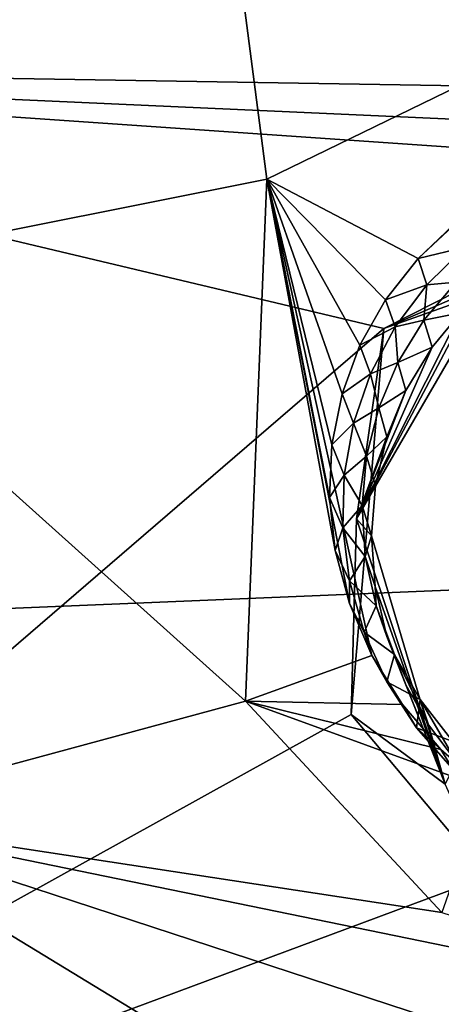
# Model space of a CAD drawing. Header units: millimetres. Extents: x -147 to 294, y -82 to 275.
# Tile 414 of 609: x 184.6 to 187.05, y 214.49 to 220.23. Entities that reach past the tile are written whole.
import ezdxf

# ---------------------------------------------------------------- set-up
doc = ezdxf.new("R2010")
doc.units = ezdxf.units.MM
doc.header["$LTSCALE"] = 67.506716
for name, color, linetype in [('1606', 7, 'CONTINUOUS'), ('1626', 7, 'CONTINUOUS'), ('2223', 7, 'CONTINUOUS'), ('2523', 7, 'CONTINUOUS'), ('2524', 7, 'CONTINUOUS'), ('2526', 7, 'CONTINUOUS'), ('2527', 7, 'CONTINUOUS'), ('2528', 7, 'CONTINUOUS'), ('557', 7, 'CONTINUOUS'), ('756', 7, 'CONTINUOUS'), ('841', 7, 'CONTINUOUS')]:
    doc.layers.add(name, color=color, linetype=linetype)

msp = doc.modelspace()

# ---------------------------------------------------------------- linework, layer by layer
at = {"layer": '1606', "linetype": 'CONTINUOUS'}
for points in [[(183.1661, 218.7246, -12.4562), (184.6825, 229.706, -10.0828), (186.0377, 219.2965, -11.8938), (183.1661, 218.7246, -12.4562)], [(184.6825, 229.706, -10.0828), (188.8277, 220.6561, -11.2249), (186.0377, 219.2965, -11.8938), (184.6825, 229.706, -10.0828)], [(185.9136, 216.2575, -12.5575), (183.1661, 218.7246, -12.4562), (186.0377, 219.2965, -11.8938), (185.9136, 216.2575, -12.5575)], [(183.4183, 215.5817, -13.091), (183.1661, 218.7246, -12.4562), (185.9136, 216.2575, -12.5575), (183.4183, 215.5817, -13.091)], [(187.0554, 215.0258, -12.6608), (183.4183, 215.5817, -13.091), (185.9136, 216.2575, -12.5575), (187.0554, 215.0258, -12.6608)], [(188.6016, 212.4236, -13.0319), (183.318, 212.72, -13.7473), (183.4183, 215.5817, -13.091), (188.6016, 212.4236, -13.0319)], [(193.857, 212.1589, -12.4482), (188.6016, 212.4236, -13.0319), (183.4183, 215.5817, -13.091), (193.857, 212.1589, -12.4482)], [(193.857, 212.1589, -12.4482), (183.4183, 215.5817, -13.091), (188.6894, 214.5002, -12.55), (193.857, 212.1589, -12.4482)], [(188.6894, 214.5002, -12.55), (183.4183, 215.5817, -13.091), (187.0554, 215.0258, -12.6608), (188.6894, 214.5002, -12.55)]]:
    msp.add_3dface(points, dxfattribs=at)
at = {"layer": '1626', "linetype": 'CONTINUOUS'}
msp.add_3dface([(184.6825, 229.706, -10.0828), (183.1661, 218.7246, -12.4562), (184.5152, 228.9895, -10.425), (184.6825, 229.706, -10.0828)], dxfattribs=at)
at = {"layer": '2223', "linetype": 'CONTINUOUS'}
for points in [[(181.2966, 226.9352, -8.747), (180.2989, 219.9516, -10.2986), (189.6346, 225.0918, -7.9032), (181.2966, 226.9352, -8.747)], [(189.6346, 225.0918, -7.9032), (180.2989, 219.9516, -10.2986), (197.2541, 224.1102, -7.2763), (189.6346, 225.0918, -7.9032)], [(197.2541, 224.1102, -7.2763), (180.2989, 219.9516, -10.2986), (196.2674, 223.4307, -7.4902), (197.2541, 224.1102, -7.2763)], [(196.2674, 223.4307, -7.4902), (180.2989, 219.9516, -10.2986), (195.8878, 221.1805, -7.9522), (196.2674, 223.4307, -7.4902)], [(195.8878, 221.1805, -7.9522), (180.2989, 219.9516, -10.2986), (197.7083, 219.6667, -8.0809), (195.8878, 221.1805, -7.9522)], [(180.2989, 219.9516, -10.2986), (179.7362, 212.4116, -12.0313), (186.718, 218.4275, -9.6033), (180.2989, 219.9516, -10.2986)], [(188.8813, 219.3606, -9.1143), (180.2989, 219.9516, -10.2986), (186.718, 218.4275, -9.6033), (188.8813, 219.3606, -9.1143)], [(180.2989, 219.9516, -10.2986), (188.8813, 219.3606, -9.1143), (206.4479, 218.7756, -7.6699), (180.2989, 219.9516, -10.2986)], [(197.7083, 219.6667, -8.0809), (180.2989, 219.9516, -10.2986), (206.4479, 218.7756, -7.6699), (197.7083, 219.6667, -8.0809)], [(186.718, 218.4275, -9.6033), (179.7362, 212.4116, -12.0313), (186.5283, 216.1787, -10.1074), (186.718, 218.4275, -9.6033)], [(186.5283, 216.1787, -10.1074), (179.7362, 212.4116, -12.0313), (187.3195, 215.2363, -10.1997), (186.5283, 216.1787, -10.1074)], [(179.7362, 212.4116, -12.0313), (188.5246, 214.7823, -10.1337), (187.3195, 215.2363, -10.1997), (179.7362, 212.4116, -12.0313)], [(179.7362, 212.4116, -12.0313), (197.0962, 213.7759, -9.3813), (188.5246, 214.7823, -10.1337), (179.7362, 212.4116, -12.0313)]]:
    msp.add_3dface(points, dxfattribs=at)
at = {"layer": '2523', "linetype": 'CONTINUOUS'}
for points in [[(188.8813, 219.3606, -9.1143), (186.718, 218.4275, -9.6033), (188.875, 219.1927, -9.2153), (188.8813, 219.3606, -9.1143)], [(188.875, 219.1927, -9.2153), (186.718, 218.4275, -9.6033), (187.3042, 218.7242, -9.5597), (188.875, 219.1927, -9.2153)], [(187.3042, 218.7242, -9.5597), (186.718, 218.4275, -9.6033), (186.5598, 217.3183, -9.9761), (187.3042, 218.7242, -9.5597)], [(187.3042, 218.7242, -9.5597), (186.5598, 217.3183, -9.9761), (187.3575, 218.6948, -9.8162), (187.3042, 218.7242, -9.5597)], [(187.3575, 218.6948, -9.8162), (186.5598, 217.3183, -9.9761), (187.1648, 218.5176, -9.8861), (187.3575, 218.6948, -9.8162)], [(187.1648, 218.5176, -9.8861), (186.5598, 217.3183, -9.9761), (186.9991, 218.3178, -9.9561), (187.1648, 218.5176, -9.8861)], [(186.718, 218.4275, -9.6033), (186.5283, 216.1787, -10.1074), (186.5598, 217.3183, -9.9761), (186.718, 218.4275, -9.6033)], [(186.9991, 218.3178, -9.9561), (186.5598, 217.3183, -9.9761), (186.8467, 218.0667, -10.0348), (186.9991, 218.3178, -9.9561)], [(186.8467, 218.0667, -10.0348), (186.5598, 217.3183, -9.9761), (186.7364, 217.7967, -10.1102), (186.8467, 218.0667, -10.0348)], [(186.7364, 217.7967, -10.1102), (186.5598, 217.3183, -9.9761), (186.6693, 217.5124, -10.1812), (186.7364, 217.7967, -10.1102)], [(186.6693, 217.5124, -10.1812), (186.5598, 217.3183, -9.9761), (186.6463, 217.2195, -10.2464), (186.6693, 217.5124, -10.1812)], [(186.5598, 217.3183, -9.9761), (186.5283, 216.1787, -10.1074), (187.0747, 215.7733, -10.2162), (186.5598, 217.3183, -9.9761)], [(186.5598, 217.3183, -9.9761), (187.0747, 215.7733, -10.2162), (186.6463, 217.2195, -10.2464), (186.5598, 217.3183, -9.9761)], [(186.6463, 217.2195, -10.2464), (187.0747, 215.7733, -10.2162), (186.6685, 216.9251, -10.3041), (186.6463, 217.2195, -10.2464)], [(186.6685, 216.9251, -10.3041), (187.0747, 215.7733, -10.2162), (186.7357, 216.6341, -10.3534), (186.6685, 216.9251, -10.3041)], [(186.7357, 216.6341, -10.3534), (187.0747, 215.7733, -10.2162), (186.8469, 216.3525, -10.3931), (186.7357, 216.6341, -10.3534)], [(186.8469, 216.3525, -10.3931), (187.0747, 215.7733, -10.2162), (186.9787, 216.1194, -10.4192), (186.8469, 216.3525, -10.3931)], [(186.5283, 216.1787, -10.1074), (187.3195, 215.2363, -10.1997), (187.0747, 215.7733, -10.2162), (186.5283, 216.1787, -10.1074)], [(186.9787, 216.1194, -10.4192), (187.0747, 215.7733, -10.2162), (187.1404, 215.903, -10.4367), (186.9787, 216.1194, -10.4192)]]:
    msp.add_3dface(points, dxfattribs=at)
at = {"layer": '2524', "linetype": 'CONTINUOUS'}
for points in [[(187.1383, 218.6963, -10.519), (187.1648, 218.5176, -9.8861), (186.9511, 218.476, -10.5914), (187.1383, 218.6963, -10.519)], [(187.1648, 218.5176, -9.8861), (186.9991, 218.3178, -9.9561), (186.9511, 218.476, -10.5914), (187.1648, 218.5176, -9.8861)], [(186.9511, 218.476, -10.5914), (186.9991, 218.3178, -9.9561), (186.7992, 218.2295, -10.6646), (186.9511, 218.476, -10.5914)], [(186.9991, 218.3178, -9.9561), (186.8467, 218.0667, -10.0348), (186.7992, 218.2295, -10.6646), (186.9991, 218.3178, -9.9561)], [(186.7992, 218.2295, -10.6646), (186.8467, 218.0667, -10.0348), (186.6883, 217.9657, -10.736), (186.7992, 218.2295, -10.6646)], [(186.8467, 218.0667, -10.0348), (186.7364, 217.7967, -10.1102), (186.6883, 217.9657, -10.736), (186.8467, 218.0667, -10.0348)], [(186.6883, 217.9657, -10.736), (186.7364, 217.7967, -10.1102), (186.6181, 217.6842, -10.8055), (186.6883, 217.9657, -10.736)], [(186.7364, 217.7967, -10.1102), (186.6693, 217.5124, -10.1812), (186.6181, 217.6842, -10.8055), (186.7364, 217.7967, -10.1102)], [(186.6181, 217.6842, -10.8055), (186.6693, 217.5124, -10.1812), (186.5921, 217.3959, -10.8703), (186.6181, 217.6842, -10.8055)], [(186.6693, 217.5124, -10.1812), (186.6463, 217.2195, -10.2464), (186.5921, 217.3959, -10.8703), (186.6693, 217.5124, -10.1812)], [(186.5921, 217.3959, -10.8703), (186.6463, 217.2195, -10.2464), (186.6103, 217.1001, -10.9307), (186.5921, 217.3959, -10.8703)], [(186.6463, 217.2195, -10.2464), (186.6685, 216.9251, -10.3041), (186.6103, 217.1001, -10.9307), (186.6463, 217.2195, -10.2464)], [(186.6103, 217.1001, -10.9307), (186.6685, 216.9251, -10.3041), (186.6731, 216.8114, -10.9834), (186.6103, 217.1001, -10.9307)], [(186.6685, 216.9251, -10.3041), (186.7357, 216.6341, -10.3534), (186.6731, 216.8114, -10.9834), (186.6685, 216.9251, -10.3041)], [(186.6731, 216.8114, -10.9834), (186.7357, 216.6341, -10.3534), (186.7807, 216.5294, -11.0285), (186.6731, 216.8114, -10.9834)], [(186.7357, 216.6341, -10.3534), (186.8469, 216.3525, -10.3931), (186.7807, 216.5294, -11.0285), (186.7357, 216.6341, -10.3534)], [(186.8469, 216.3525, -10.3931), (186.9787, 216.1194, -10.4192), (186.7807, 216.5294, -11.0285), (186.8469, 216.3525, -10.3931)], [(186.7807, 216.5294, -11.0285), (186.9787, 216.1194, -10.4192), (186.9291, 216.2663, -11.0641), (186.7807, 216.5294, -11.0285)], [(186.9787, 216.1194, -10.4192), (187.1404, 215.903, -10.4367), (186.9291, 216.2663, -11.0641), (186.9787, 216.1194, -10.4192)], [(186.9291, 216.2663, -11.0641), (187.1404, 215.903, -10.4367), (187.1189, 216.0224, -11.0899), (186.9291, 216.2663, -11.0641)]]:
    msp.add_3dface(points, dxfattribs=at)
at = {"layer": '2526', "linetype": 'CONTINUOUS'}
for points in [[(187.1906, 218.9008, -10.4691), (187.1383, 218.6963, -10.519), (186.9678, 218.6817, -10.5461), (187.1906, 218.9008, -10.4691)], [(186.9678, 218.6817, -10.5461), (186.9511, 218.476, -10.5914), (186.7844, 218.4359, -10.6235), (186.9678, 218.6817, -10.5461)], [(187.1383, 218.6963, -10.519), (186.9511, 218.476, -10.5914), (186.9678, 218.6817, -10.5461), (187.1383, 218.6963, -10.519)], [(186.9511, 218.476, -10.5914), (186.7992, 218.2295, -10.6646), (186.7844, 218.4359, -10.6235), (186.9511, 218.476, -10.5914)], [(186.7844, 218.4359, -10.6235), (186.7992, 218.2295, -10.6646), (186.64, 218.1635, -10.7013), (186.7844, 218.4359, -10.6235)], [(186.7992, 218.2295, -10.6646), (186.6883, 217.9657, -10.736), (186.64, 218.1635, -10.7013), (186.7992, 218.2295, -10.6646)], [(186.64, 218.1635, -10.7013), (186.6883, 217.9657, -10.736), (186.5409, 217.8759, -10.7761), (186.64, 218.1635, -10.7013)], [(186.6883, 217.9657, -10.736), (186.6181, 217.6842, -10.8055), (186.5409, 217.8759, -10.7761), (186.6883, 217.9657, -10.736)], [(186.5409, 217.8759, -10.7761), (186.6181, 217.6842, -10.8055), (186.4867, 217.5723, -10.8481), (186.5409, 217.8759, -10.7761)], [(186.6181, 217.6842, -10.8055), (186.5921, 217.3959, -10.8703), (186.4867, 217.5723, -10.8481), (186.6181, 217.6842, -10.8055)], [(186.4867, 217.5723, -10.8481), (186.5921, 217.3959, -10.8703), (186.4794, 217.2663, -10.9142), (186.4867, 217.5723, -10.8481)], [(186.5921, 217.3959, -10.8703), (186.6103, 217.1001, -10.9307), (186.4794, 217.2663, -10.9142), (186.5921, 217.3959, -10.8703)], [(186.4794, 217.2663, -10.9142), (186.6103, 217.1001, -10.9307), (186.519, 216.9567, -10.9745), (186.4794, 217.2663, -10.9142)], [(186.6103, 217.1001, -10.9307), (186.6731, 216.8114, -10.9834), (186.519, 216.9567, -10.9745), (186.6103, 217.1001, -10.9307)], [(186.519, 216.9567, -10.9745), (186.6731, 216.8114, -10.9834), (186.6045, 216.6578, -11.0263), (186.519, 216.9567, -10.9745)], [(186.6731, 216.8114, -10.9834), (186.7807, 216.5294, -11.0285), (186.6045, 216.6578, -11.0263), (186.6731, 216.8114, -10.9834)], [(186.6045, 216.6578, -11.0263), (186.7807, 216.5294, -11.0285), (186.7362, 216.3689, -11.0695), (186.6045, 216.6578, -11.0263)], [(186.7807, 216.5294, -11.0285), (186.9291, 216.2663, -11.0641), (186.7362, 216.3689, -11.0695), (186.7807, 216.5294, -11.0285)], [(186.7362, 216.3689, -11.0695), (186.9291, 216.2663, -11.0641), (186.9087, 216.1022, -11.1025), (186.7362, 216.3689, -11.0695)], [(186.9291, 216.2663, -11.0641), (187.1189, 216.0224, -11.0899), (186.9087, 216.1022, -11.1025), (186.9291, 216.2663, -11.0641)], [(186.9087, 216.1022, -11.1025), (187.1189, 216.0224, -11.0899), (187.1224, 215.8582, -11.125), (186.9087, 216.1022, -11.1025)]]:
    msp.add_3dface(points, dxfattribs=at)
at = {"layer": '2527', "linetype": 'CONTINUOUS'}
for points in [[(187.1475, 219.0474, -10.9667), (187.1906, 218.9008, -10.4691), (186.9181, 218.8354, -11.0651), (187.1475, 219.0474, -10.9667)], [(187.1906, 218.9008, -10.4691), (186.9678, 218.6817, -10.5461), (186.9181, 218.8354, -11.0651), (187.1906, 218.9008, -10.4691)], [(186.9181, 218.8354, -11.0651), (186.9678, 218.6817, -10.5461), (186.7276, 218.594, -11.1602), (186.9181, 218.8354, -11.0651)], [(186.9678, 218.6817, -10.5461), (186.7844, 218.4359, -10.6235), (186.7276, 218.594, -11.1602), (186.9678, 218.6817, -10.5461)], [(186.7276, 218.594, -11.1602), (186.7844, 218.4359, -10.6235), (186.579, 218.3289, -11.2499), (186.7276, 218.594, -11.1602)], [(186.7844, 218.4359, -10.6235), (186.64, 218.1635, -10.7013), (186.579, 218.3289, -11.2499), (186.7844, 218.4359, -10.6235)], [(186.579, 218.3289, -11.2499), (186.64, 218.1635, -10.7013), (186.4747, 218.0457, -11.3331), (186.579, 218.3289, -11.2499)], [(186.64, 218.1635, -10.7013), (186.5409, 217.8759, -10.7761), (186.4747, 218.0457, -11.3331), (186.64, 218.1635, -10.7013)], [(186.4747, 218.0457, -11.3331), (186.5409, 217.8759, -10.7761), (186.4155, 217.7501, -11.4083), (186.4747, 218.0457, -11.3331)], [(186.5409, 217.8759, -10.7761), (186.4867, 217.5723, -10.8481), (186.4155, 217.7501, -11.4083), (186.5409, 217.8759, -10.7761)], [(186.4155, 217.7501, -11.4083), (186.4867, 217.5723, -10.8481), (186.402, 217.4435, -11.4736), (186.4155, 217.7501, -11.4083)], [(186.4867, 217.5723, -10.8481), (186.4794, 217.2663, -10.9142), (186.402, 217.4435, -11.4736), (186.4867, 217.5723, -10.8481)], [(186.402, 217.4435, -11.4736), (186.4794, 217.2663, -10.9142), (186.4355, 217.1339, -11.5273), (186.402, 217.4435, -11.4736)], [(186.4794, 217.2663, -10.9142), (186.519, 216.9567, -10.9745), (186.4355, 217.1339, -11.5273), (186.4794, 217.2663, -10.9142)], [(186.4355, 217.1339, -11.5273), (186.519, 216.9567, -10.9745), (186.5175, 216.825, -11.569), (186.4355, 217.1339, -11.5273)], [(186.519, 216.9567, -10.9745), (186.6045, 216.6578, -11.0263), (186.5175, 216.825, -11.569), (186.519, 216.9567, -10.9745)], [(186.5175, 216.825, -11.569), (186.6045, 216.6578, -11.0263), (186.6488, 216.5231, -11.5976), (186.5175, 216.825, -11.569)], [(186.6045, 216.6578, -11.0263), (186.7362, 216.3689, -11.0695), (186.6488, 216.5231, -11.5976), (186.6045, 216.6578, -11.0263)], [(186.6488, 216.5231, -11.5976), (186.7362, 216.3689, -11.0695), (186.8272, 216.2375, -11.6115), (186.6488, 216.5231, -11.5976)], [(186.7362, 216.3689, -11.0695), (186.9087, 216.1022, -11.1025), (186.8272, 216.2375, -11.6115), (186.7362, 216.3689, -11.0695)], [(186.8272, 216.2375, -11.6115), (186.9087, 216.1022, -11.1025), (187.0498, 215.976, -11.6098), (186.8272, 216.2375, -11.6115)], [(186.9087, 216.1022, -11.1025), (187.1224, 215.8582, -11.125), (187.0498, 215.976, -11.6098), (186.9087, 216.1022, -11.1025)], [(187.0498, 215.976, -11.6098), (187.1224, 215.8582, -11.125), (187.3101, 215.7479, -11.5923), (187.0498, 215.976, -11.6098)]]:
    msp.add_3dface(points, dxfattribs=at)
at = {"layer": '2528', "linetype": 'CONTINUOUS'}
for points in [[(186.0377, 219.2965, -11.8938), (188.8277, 220.6561, -11.2249), (186.9181, 218.8354, -11.0651), (186.0377, 219.2965, -11.8938)], [(188.8277, 220.6561, -11.2249), (187.1475, 219.0474, -10.9667), (186.9181, 218.8354, -11.0651), (188.8277, 220.6561, -11.2249)], [(185.9136, 216.2575, -12.5575), (186.0377, 219.2965, -11.8938), (186.6488, 216.5231, -11.5976), (185.9136, 216.2575, -12.5575)], [(186.0377, 219.2965, -11.8938), (186.9181, 218.8354, -11.0651), (186.7276, 218.594, -11.1602), (186.0377, 219.2965, -11.8938)], [(186.0377, 219.2965, -11.8938), (186.7276, 218.594, -11.1602), (186.579, 218.3289, -11.2499), (186.0377, 219.2965, -11.8938)], [(186.0377, 219.2965, -11.8938), (186.579, 218.3289, -11.2499), (186.4747, 218.0457, -11.3331), (186.0377, 219.2965, -11.8938)], [(186.0377, 219.2965, -11.8938), (186.4747, 218.0457, -11.3331), (186.4155, 217.7501, -11.4083), (186.0377, 219.2965, -11.8938)], [(186.0377, 219.2965, -11.8938), (186.4155, 217.7501, -11.4083), (186.402, 217.4435, -11.4736), (186.0377, 219.2965, -11.8938)], [(186.0377, 219.2965, -11.8938), (186.402, 217.4435, -11.4736), (186.4355, 217.1339, -11.5273), (186.0377, 219.2965, -11.8938)], [(186.0377, 219.2965, -11.8938), (186.4355, 217.1339, -11.5273), (186.5175, 216.825, -11.569), (186.0377, 219.2965, -11.8938)], [(186.0377, 219.2965, -11.8938), (186.5175, 216.825, -11.569), (186.6488, 216.5231, -11.5976), (186.0377, 219.2965, -11.8938)], [(185.9136, 216.2575, -12.5575), (186.6488, 216.5231, -11.5976), (186.8272, 216.2375, -11.6115), (185.9136, 216.2575, -12.5575)], [(187.0554, 215.0258, -12.6608), (185.9136, 216.2575, -12.5575), (187.3101, 215.7479, -11.5923), (187.0554, 215.0258, -12.6608)], [(185.9136, 216.2575, -12.5575), (186.8272, 216.2375, -11.6115), (187.0498, 215.976, -11.6098), (185.9136, 216.2575, -12.5575)], [(185.9136, 216.2575, -12.5575), (187.0498, 215.976, -11.6098), (187.3101, 215.7479, -11.5923), (185.9136, 216.2575, -12.5575)]]:
    msp.add_3dface(points, dxfattribs=at)
at = {"layer": '557', "linetype": 'CONTINUOUS'}
for points in [[(179.4951, 244.1441, -22.3706), (192.7815, 240.2614, -27.4084), (175.102, 216.4034, -28.5238), (179.4951, 244.1441, -22.3706)], [(175.102, 216.4034, -28.5238), (192.7815, 240.2614, -27.4084), (203.7495, 217.597, -36.6176), (175.102, 216.4034, -28.5238)]]:
    msp.add_3dface(points, dxfattribs=at)
at = {"layer": '756', "linetype": 'CONTINUOUS'}
for points in [[(175.102, 216.4034, -28.5238), (203.7495, 217.597, -36.6176), (192.022, 194.1991, -38.7813), (175.102, 216.4034, -28.5238)], [(178.087, 188.6572, -35.4309), (175.102, 216.4034, -28.5238), (192.022, 194.1991, -38.7813), (178.087, 188.6572, -35.4309)]]:
    msp.add_3dface(points, dxfattribs=at)
at = {"layer": '841', "linetype": 'CONTINUOUS'}
for points in [[(180.0209, 232.0505, -23.733), (177.4701, 208.8882, -28.9701), (204.8363, 217.3552, -35.3042), (180.0209, 232.0505, -23.733)], [(209.084, 231.2837, -32.4407), (180.0209, 232.0505, -23.733), (204.8363, 217.3552, -35.3042), (209.084, 231.2837, -32.4407)], [(204.8363, 217.3552, -35.3042), (177.4701, 208.8882, -28.9701), (208.1938, 203.3747, -38.9809), (204.8363, 217.3552, -35.3042)]]:
    msp.add_3dface(points, dxfattribs=at)

doc.saveas('drawing.dxf')
